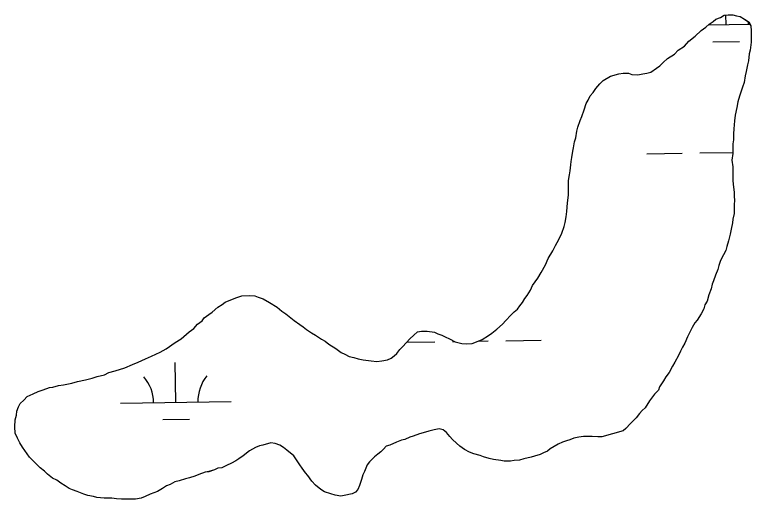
# Model space of a CAD drawing. Extents: x 3855477 to 3893699, y 299188 to 325115.
# Drawn here: x 3884146 to 3884810, y 305687 to 306125 of the extents above; entities that cross this region are included whole.
import ezdxf

# ---------------------------------------------------------------- set-up
doc = ezdxf.new("R2010")
doc.units = 0
doc.layers.add('V-TOPO-SHOR', color=7, linetype='Continuous')
doc.layers.add('V-WETL-SWMP', color=7, linetype='Continuous')

msp = doc.modelspace()

# ---------------------------------------------------------------- linework, layer by layer
at = {"layer": 'V-TOPO-SHOR'}
for points in [[(3884753.86, 306100.68), (3884759.43, 306105.24), (3884764.99, 306110.32), (3884769.04, 306113.36), (3884772.07, 306115.89), (3884775.61, 306118.43), (3884778.14, 306120.46), (3884782.19, 306121.98), (3884785.73, 306124.01), (3884789.28, 306124.52), (3884793.33, 306124.53), (3884796.88, 306123.52), (3884799.92, 306123.02), (3884803.97, 306120.49), (3884808.03, 306117.96), (3884809.55, 306114.42), (3884810.06, 306109.86), (3884810.06, 306105.81), (3884810.07, 306099.73), (3884809.07, 306092.64), (3884808.06, 306089.1), (3884807.56, 306083.02), (3884806.55, 306079.47), (3884805.54, 306073.39), (3884804.54, 306069.34), (3884803.53, 306063.27), (3884802.02, 306059.21), (3884799.49, 306051.11), (3884797.98, 306046.04), (3884796.97, 306040.97), (3884795.46, 306033.88), (3884794.96, 306028.82), (3884794.46, 306021.73), (3884793.96, 306017.17), (3884793.97, 306011.6), (3884793.46, 306008.05), (3884793.47, 306002.99), (3884793.48, 305999.45), (3884792.47, 305993.37), (3884793.49, 305987.29), (3884793.49, 305982.23), (3884793.5, 305974.63), (3884794.02, 305969.06), (3884794.53, 305964.51), (3884794.53, 305960.96), (3884795.04, 305956.91), (3884794.54, 305953.36), (3884794.54, 305949.31), (3884794.55, 305945.26), (3884793.54, 305940.2), (3884793.04, 305936.65), (3884792.03, 305931.08), (3884791.02, 305926.52), (3884789.51, 305920.44), (3884788, 305915.38), (3884786.99, 305911.83), (3884784.97, 305907.78), (3884782.44, 305902.71), (3884780.93, 305898.15), (3884779.92, 305894.61), (3884777.9, 305889.54), (3884775.88, 305884.47), (3884774.87, 305881.43), (3884773.86, 305877.38), (3884771.84, 305871.81), (3884770.33, 305866.24), (3884768.31, 305862.69), (3884767.3, 305859.14), (3884764.77, 305854.58), (3884761.23, 305849.01), (3884759.21, 305846.47), (3884756.69, 305842.42), (3884755.17, 305839.38), (3884752.65, 305833.81), (3884750.12, 305828.23), (3884748.1, 305824.69), (3884746.08, 305821.14), (3884744.56, 305817.09), (3884741.02, 305811), (3884739, 305807.46), (3884735.97, 305801.88), (3884732.94, 305797.83), (3884730.91, 305794.28), (3884727.38, 305788.71), (3884726.37, 305785.67), (3884722.83, 305782.12), (3884718.27, 305776.04), (3884714.23, 305769.96), (3884711.7, 305767.42), (3884709.17, 305764.89), (3884706.14, 305760.83), (3884701.08, 305755.76), (3884697.03, 305751.2), (3884694.5, 305749.17), (3884675.27, 305743.58)], [(3884440.21, 305819.78), (3884443.25, 305818.26), (3884447.31, 305816.24), (3884451.36, 305815.23), (3884455.41, 305814.22), (3884459.97, 305813.22), (3884467.06, 305812.21), (3884472.12, 305811.71), (3884476.68, 305812.22), (3884481.74, 305813.24), (3884485.29, 305814.76), (3884487.82, 305816.79), (3884490.35, 305818.82), (3884492.87, 305822.37), (3884495.4, 305824.9), (3884498.94, 305828.96), (3884501.98, 305832), (3884505.52, 305835.55), (3884509.06, 305838.59), (3884512.61, 305839.1), (3884517.67, 305839.11), (3884524.25, 305838.1), (3884527.29, 305836.59), (3884530.84, 305835.58), (3884533.88, 305834.06), (3884537.93, 305832.04), (3884543, 305829.52), (3884549.08, 305828.01), (3884553.13, 305827.5), (3884558.19, 305828.02), (3884562.24, 305829.54), (3884567.31, 305831.57), (3884572.87, 305835.12), (3884575.91, 305837.15), (3884580.46, 305840.7), (3884585.52, 305845.26), (3884588.55, 305848.81), (3884593.11, 305853.37), (3884596.14, 305856.42), (3884599.18, 305858.95), (3884601.2, 305861.99), (3884603.73, 305865.03), (3884605.75, 305868.58), (3884607.77, 305871.11), (3884610.8, 305876.18), (3884612.83, 305880.24), (3884617.38, 305886.82), (3884620.41, 305891.89), (3884624.45, 305898.99), (3884626.98, 305904.56), (3884631.02, 305911.65), (3884633.55, 305916.21), (3884636.58, 305921.79), (3884639.1, 305927.36), (3884641.12, 305933.44), (3884642.13, 305936.99), (3884643.14, 305942.05), (3884643.64, 305947.12), (3884644.14, 305954.71), (3884645.14, 305961.8), (3884645.14, 305966.36), (3884645.13, 305971.42), (3884645.13, 305974.97), (3884646.13, 305980.04), (3884646.64, 305983.58), (3884647.14, 305989.15), (3884647.64, 305992.19), (3884648.14, 305995.74), (3884649.15, 306001.31), (3884649.65, 306004.35), (3884650.66, 306009.92), (3884651.67, 306013.46), (3884652.67, 306019.54), (3884653.68, 306023.09), (3884655.7, 306029.16), (3884657.21, 306032.71), (3884659.23, 306038.79), (3884661.25, 306044.37), (3884662.77, 306047.41), (3884664.79, 306051.46), (3884667.32, 306054.5), (3884669.85, 306058.05), (3884673.39, 306062.1), (3884676.42, 306065.15), (3884683, 306069.2), (3884690.59, 306071.24), (3884694.64, 306071.75), (3884699.2, 306071.75), (3884702.24, 306070.74), (3884707.81, 306070.24), (3884712.37, 306071.26), (3884715.91, 306071.77), (3884719.46, 306072.79), (3884724.52, 306076.34), (3884727.55, 306078.37), (3884730.59, 306081.41), (3884734.63, 306084.96), (3884740.71, 306089.02), (3884744.25, 306092.57), (3884749.81, 306096.12), (3884753.86, 306100.68)], [(3884285.9, 305700.6), (3884282.35, 305699.58), (3884278.81, 305697.04), (3884274.25, 305694.51), (3884267.68, 305691.97), (3884263.12, 305689.94), (3884259.58, 305688.41), (3884254.52, 305687.4), (3884251.48, 305687.39), (3884247.93, 305687.39), (3884241.85, 305687.38), (3884237.29, 305687.88), (3884233.24, 305688.38), (3884230.21, 305688.38), (3884226.15, 305688.38), (3884219.57, 305688.88), (3884216.53, 305689.88), (3884211.47, 305690.89), (3884207.92, 305691.9), (3884201.84, 305694.43), (3884197.79, 305695.94), (3884194.75, 305696.95), (3884191.2, 305699.48), (3884187.15, 305702), (3884183.6, 305704.53), (3884179.55, 305706.55), (3884174.98, 305710.09), (3884172.45, 305712.62), (3884168.39, 305715.66), (3884163.32, 305720.71), (3884158.76, 305725.27), (3884154.7, 305731.34), (3884152.67, 305734.37), (3884150.14, 305738.42), (3884148.11, 305742.47), (3884146.08, 305747.03), (3884145.56, 305752.6), (3884146.06, 305759.18), (3884147.07, 305763.23), (3884147.57, 305766.78), (3884149.09, 305770.83), (3884150.6, 305773.87), (3884153.64, 305776.91), (3884156.67, 305779.95), (3884162.24, 305782.49), (3884166.8, 305784.52), (3884171.35, 305786.05), (3884176.92, 305788.08), (3884179.96, 305788.59), (3884185.02, 305790.11), (3884189.58, 305790.63), (3884197.17, 305792.15), (3884202.23, 305793.68), (3884209.32, 305795.21), (3884215.4, 305796.73), (3884219.95, 305798.26), (3884226.54, 305799.78), (3884230.58, 305801.82), (3884236.15, 305803.34), (3884244.76, 305805.88), (3884251.84, 305808.93), (3884256.91, 305810.96), (3884263.48, 305814.01), (3884269.05, 305816.54), (3884276.64, 305820.1), (3884282.21, 305823.14), (3884290.31, 305828.72), (3884295.87, 305832.27), (3884302.96, 305838.36), (3884307, 305841.4), (3884310.54, 305845.46), (3884314.59, 305848.5), (3884316.61, 305851.03), (3884320.66, 305854.08), (3884323.7, 305856.1), (3884328.76, 305860.67), (3884332.81, 305863.21), (3884335.33, 305865.23), (3884340.4, 305867.27), (3884345.96, 305869.3), (3884350.52, 305870.82), (3884357.1, 305871.34), (3884362.17, 305870.83), (3884365.21, 305869.83), (3884369.77, 305868.31), (3884375.34, 305864.77), (3884382.44, 305860.73), (3884386.49, 305857.19), (3884390.04, 305854.66), (3884394.6, 305851.12), (3884397.64, 305848.59), (3884402.71, 305845.05), (3884405.75, 305843.03), (3884408.79, 305840.5), (3884413.35, 305837.47), (3884416.9, 305835.45), (3884422.47, 305831.91), (3884425.52, 305829.89), (3884429.06, 305827.36), (3884435.14, 305823.32), (3884440.21, 305819.78)], [(3884675.27, 305743.58), (3884671.72, 305743.58), (3884666.66, 305744.08), (3884661.6, 305744.07), (3884658.56, 305744.07), (3884654.51, 305743.55), (3884649.95, 305742.54), (3884646.41, 305741.01), (3884643.37, 305740), (3884639.83, 305738.98), (3884635.78, 305736.95), (3884628.69, 305732.89), (3884626.16, 305730.86), (3884622.62, 305729.34), (3884619.58, 305727.82), (3884614.52, 305726.29), (3884611.48, 305725.28), (3884604.9, 305723.75), (3884600.85, 305722.73), (3884596.29, 305722.22), (3884592.75, 305721.71), (3884587.18, 305721.7), (3884584.14, 305722.21), (3884577.56, 305723.21), (3884573.5, 305724.22), (3884568.44, 305725.73), (3884565.4, 305726.74), (3884559.83, 305728.26), (3884555.77, 305729.77), (3884551.21, 305732.3), (3884547.16, 305735.33), (3884544.12, 305737.86), (3884540.57, 305741.4), (3884538.03, 305743.93), (3884534.99, 305747.47), (3884531.95, 305750), (3884528.4, 305751.01), (3884523.85, 305749.99), (3884519.29, 305748.97), (3884516.25, 305747.95), (3884510.69, 305746.43), (3884505.12, 305744.4), (3884502.08, 305743.38), (3884497.52, 305741.35), (3884494.48, 305740.84), (3884489.93, 305738.81), (3884483.86, 305736.27), (3884480.82, 305735.26), (3884478.29, 305732.72), (3884475.76, 305730.19), (3884473.23, 305728.16), (3884470.2, 305725.62), (3884465.64, 305721.06), (3884463.62, 305718.53), (3884461.1, 305712.44), (3884459.58, 305709.41), (3884458.57, 305705.35), (3884456.55, 305699.78), (3884455.04, 305696.23), (3884453.02, 305693.7), (3884449.98, 305692.17), (3884442.89, 305690.65), (3884439.85, 305690.14), (3884434.79, 305691.15), (3884430.74, 305692.16), (3884425.16, 305694.17), (3884421.62, 305696.2), (3884417.05, 305700.24), (3884413.5, 305703.78), (3884409.95, 305708.84), (3884407.93, 305711.37), (3884404.88, 305715.42), (3884402.85, 305718.46), (3884399.81, 305723.01), (3884397.27, 305726.55), (3884391.19, 305731.61), (3884388.15, 305734.14), (3884384.6, 305736.16), (3884380.55, 305737.67), (3884376.5, 305738.17), (3884369.41, 305736.14), (3884366.37, 305735.63), (3884362.83, 305734.11), (3884357.26, 305731.06), (3884351.7, 305726.5), (3884347.65, 305723.96), (3884345.12, 305721.93), (3884341.07, 305719.9), (3884336.52, 305717.87), (3884332.47, 305715.84), (3884328.92, 305715.33), (3884325.89, 305713.81), (3884320.83, 305712.28), (3884317.28, 305711.77), (3884311.71, 305709.74), (3884308.17, 305708.22), (3884303.11, 305706.69), (3884299.56, 305705.68), (3884293.99, 305704.15), (3884289.94, 305703.13), (3884285.9, 305700.6)]]:
    msp.add_lwpolyline(points, dxfattribs=at)
at = {"layer": 'V-WETL-SWMP'}
for p, q in [((3884787.28, 306115.64), (3884787.14, 306124.21)), ((3884771.47, 306115.39), (3884808.87, 306116)), ((3884775.53, 306100.02), (3884799.53, 306100.41)), ((3884763.75, 305999.81), (3884793.47, 306000.3)), ((3884715.76, 305999.03), (3884747.76, 305999.55)), ((3884498.96, 305828.98), (3884524.59, 305829.39)), ((3884540.59, 305829.65), (3884542.66, 305829.69)), ((3884563.46, 305830.03), (3884572.58, 305830.18)), ((3884588.58, 305830.44), (3884620.58, 305830.96)), ((3884290.86, 305774.84), (3884290.27, 305810.83)), ((3884240.86, 305774.02), (3884340.85, 305775.65)), ((3884279.11, 305759.21), (3884303.11, 305759.6))]:
    msp.add_line(p, q, dxfattribs=at)
for points in [[(3884753.86, 306100.68), (3884759.43, 306105.24), (3884764.99, 306110.32), (3884769.04, 306113.36), (3884772.07, 306115.89), (3884775.62, 306118.43), (3884778.14, 306120.46), (3884782.19, 306121.98), (3884785.74, 306124.01), (3884789.28, 306124.52), (3884793.33, 306124.53), (3884796.88, 306123.52), (3884799.92, 306123.02), (3884803.97, 306120.49), (3884808.02, 306117.96), (3884809.55, 306114.42), (3884810.06, 306109.86), (3884810.06, 306105.81), (3884810.07, 306099.73), (3884809.07, 306092.64), (3884808.06, 306089.1), (3884807.56, 306083.02), (3884806.55, 306079.47), (3884805.54, 306073.39), (3884804.54, 306069.34), (3884803.53, 306063.26), (3884802.02, 306059.21), (3884799.49, 306051.1), (3884797.98, 306046.04), (3884796.97, 306040.98), (3884795.46, 306033.88), (3884794.96, 306028.82), (3884794.46, 306021.73), (3884793.96, 306017.17), (3884793.97, 306011.6), (3884793.46, 306008.05), (3884793.47, 306002.99), (3884793.47, 305999.45), (3884792.47, 305993.37), (3884793.49, 305987.29), (3884793.49, 305982.23), (3884793.5, 305974.63), (3884794.02, 305969.06), (3884794.53, 305964.51), (3884794.53, 305960.96), (3884795.04, 305956.91), (3884794.54, 305953.36), (3884794.54, 305949.31), (3884794.55, 305945.26), (3884793.54, 305940.2), (3884793.04, 305936.65), (3884792.03, 305931.08), (3884791.02, 305926.52), (3884789.51, 305920.44), (3884788, 305915.38), (3884786.99, 305911.83), (3884784.97, 305907.78), (3884782.44, 305902.71), (3884780.93, 305898.15), (3884779.92, 305894.61), (3884777.9, 305889.54), (3884775.88, 305884.47), (3884774.87, 305881.43), (3884773.86, 305877.38), (3884771.84, 305871.81), (3884770.33, 305866.24), (3884768.31, 305862.69), (3884767.3, 305859.14), (3884764.77, 305854.58), (3884761.24, 305849.01), (3884759.21, 305846.47), (3884756.69, 305842.42), (3884755.17, 305839.38), (3884752.65, 305833.81), (3884750.12, 305828.23), (3884748.1, 305824.69), (3884746.08, 305821.14), (3884744.56, 305817.09), (3884741.02, 305811.01), (3884739, 305807.46), (3884735.97, 305801.88), (3884732.94, 305797.83), (3884730.91, 305794.28), (3884727.38, 305788.71), (3884726.37, 305785.67), (3884722.83, 305782.12), (3884718.27, 305776.04), (3884714.23, 305769.96), (3884711.7, 305767.42), (3884709.17, 305764.89), (3884706.14, 305760.83), (3884701.08, 305755.76), (3884697.04, 305751.2), (3884694.5, 305749.17), (3884675.27, 305743.58), (3884671.72, 305743.58), (3884666.66, 305744.08), (3884661.6, 305744.07), (3884658.56, 305744.07), (3884654.51, 305743.55), (3884649.95, 305742.54)], [(3884440.21, 305819.78), (3884443.25, 305818.26), (3884447.31, 305816.24), (3884451.36, 305815.23), (3884455.41, 305814.22), (3884459.97, 305813.22), (3884467.06, 305812.21), (3884472.12, 305811.71), (3884476.68, 305812.22), (3884481.74, 305813.24), (3884485.29, 305814.77), (3884487.82, 305816.79), (3884490.35, 305818.82), (3884492.87, 305822.37), (3884495.4, 305824.9), (3884498.94, 305828.96), (3884501.98, 305832), (3884505.52, 305835.55), (3884509.06, 305838.59), (3884512.6, 305839.1), (3884517.67, 305839.11), (3884524.25, 305838.1), (3884527.29, 305836.59), (3884530.84, 305835.58), (3884533.88, 305834.06), (3884537.93, 305832.04), (3884543, 305829.52), (3884549.08, 305828), (3884553.13, 305827.5), (3884558.19, 305828.01), (3884562.24, 305829.54), (3884567.31, 305831.57), (3884572.87, 305835.12), (3884575.91, 305837.15), (3884580.46, 305840.7), (3884585.52, 305845.26), (3884588.55, 305848.81), (3884593.11, 305853.37), (3884596.14, 305856.42), (3884599.18, 305858.95), (3884601.2, 305861.99), (3884603.73, 305865.03), (3884605.75, 305868.58), (3884607.77, 305871.11), (3884610.8, 305876.18), (3884612.83, 305880.24), (3884617.38, 305886.82), (3884620.41, 305891.89), (3884624.45, 305898.99), (3884626.98, 305904.56), (3884631.02, 305911.65), (3884633.55, 305916.21), (3884636.58, 305921.79), (3884639.1, 305927.36), (3884641.12, 305933.44), (3884642.13, 305936.99), (3884643.14, 305942.05), (3884643.64, 305947.12), (3884644.14, 305954.71), (3884645.14, 305961.8), (3884645.14, 305966.36), (3884645.13, 305971.42), (3884645.13, 305974.97), (3884646.13, 305980.04), (3884646.64, 305983.58), (3884647.14, 305989.15), (3884647.64, 305992.19), (3884648.14, 305995.73), (3884649.15, 306001.31), (3884649.65, 306004.35), (3884650.66, 306009.92), (3884651.67, 306013.46), (3884652.67, 306019.54), (3884653.68, 306023.09), (3884655.7, 306029.17), (3884657.21, 306032.71), (3884659.23, 306038.79), (3884661.25, 306044.36), (3884662.77, 306047.41), (3884664.79, 306051.46), (3884667.32, 306054.5), (3884669.85, 306058.05), (3884673.39, 306062.1), (3884676.42, 306065.14), (3884683, 306069.2), (3884690.59, 306071.24), (3884694.64, 306071.75), (3884699.2, 306071.75), (3884702.24, 306070.74), (3884707.81, 306070.24), (3884712.37, 306071.26), (3884715.91, 306071.77), (3884719.46, 306072.79), (3884724.52, 306076.34), (3884727.55, 306078.37), (3884730.59, 306081.41), (3884734.63, 306084.96), (3884740.71, 306089.02), (3884744.25, 306092.57), (3884749.81, 306096.12), (3884753.86, 306100.68)], [(3884259.58, 305688.41), (3884254.51, 305687.4), (3884251.48, 305687.39), (3884247.93, 305687.39), (3884241.85, 305687.38), (3884237.3, 305687.88), (3884233.24, 305688.38), (3884230.21, 305688.38), (3884226.15, 305688.38), (3884219.57, 305688.88), (3884216.53, 305689.88), (3884211.47, 305690.89), (3884207.92, 305691.9), (3884201.84, 305694.42), (3884197.79, 305695.94), (3884194.75, 305696.95), (3884191.2, 305699.48), (3884187.15, 305702), (3884183.6, 305704.53), (3884179.54, 305706.55), (3884174.98, 305710.09), (3884172.45, 305712.62), (3884168.39, 305715.66), (3884163.32, 305720.71), (3884158.76, 305725.27), (3884154.7, 305731.34), (3884152.67, 305734.37), (3884150.14, 305738.42), (3884148.11, 305742.47), (3884146.08, 305747.03), (3884145.56, 305752.6), (3884146.06, 305759.18), (3884147.07, 305763.23), (3884147.57, 305766.78), (3884149.09, 305770.83), (3884150.6, 305773.87), (3884153.64, 305776.91), (3884156.67, 305779.96), (3884162.24, 305782.49), (3884166.8, 305784.52), (3884171.35, 305786.05), (3884176.92, 305788.08), (3884179.96, 305788.59), (3884185.02, 305790.11), (3884189.58, 305790.63), (3884197.17, 305792.16), (3884202.23, 305793.68), (3884209.32, 305795.21), (3884215.4, 305796.73), (3884219.95, 305798.26), (3884226.53, 305799.78), (3884230.58, 305801.81), (3884236.15, 305803.34), (3884244.76, 305805.88), (3884251.84, 305808.93), (3884256.91, 305810.96), (3884263.48, 305814.01), (3884269.05, 305816.54), (3884276.64, 305820.1), (3884282.21, 305823.14), (3884290.31, 305828.72), (3884295.87, 305832.27), (3884302.96, 305838.36), (3884307, 305841.4), (3884310.54, 305845.46), (3884314.59, 305848.5), (3884316.61, 305851.03), (3884320.66, 305854.08), (3884323.7, 305856.1), (3884328.76, 305860.67), (3884332.81, 305863.21), (3884335.33, 305865.23), (3884340.4, 305867.27), (3884345.96, 305869.3), (3884350.52, 305870.82), (3884357.1, 305871.34), (3884362.17, 305870.84), (3884365.21, 305869.83), (3884369.77, 305868.31), (3884375.34, 305864.77), (3884382.44, 305860.73), (3884386.49, 305857.19), (3884390.04, 305854.66), (3884394.6, 305851.12), (3884397.64, 305848.59), (3884402.71, 305845.05), (3884405.75, 305843.03), (3884408.79, 305840.5), (3884413.35, 305837.47), (3884416.9, 305835.45), (3884422.47, 305831.91), (3884425.52, 305829.89), (3884429.06, 305827.36), (3884435.14, 305823.32), (3884440.21, 305819.78)], [(3884649.95, 305742.54), (3884646.41, 305741.01), (3884643.37, 305740), (3884639.83, 305738.98), (3884635.78, 305736.95), (3884628.69, 305732.89), (3884626.16, 305730.86), (3884622.62, 305729.34), (3884619.58, 305727.82), (3884614.52, 305726.29), (3884611.48, 305725.28), (3884604.9, 305723.75), (3884600.85, 305722.73), (3884596.29, 305722.22), (3884592.75, 305721.71), (3884587.18, 305721.7), (3884584.14, 305722.21), (3884577.56, 305723.21), (3884573.5, 305724.22), (3884568.44, 305725.73), (3884565.4, 305726.74), (3884559.83, 305728.26), (3884555.77, 305729.77), (3884551.21, 305732.3), (3884547.16, 305735.33), (3884544.12, 305737.86), (3884540.57, 305741.4), (3884538.03, 305743.93), (3884534.99, 305747.47), (3884531.95, 305750), (3884528.4, 305751.01), (3884523.85, 305749.99), (3884519.29, 305748.97), (3884516.25, 305747.96), (3884510.69, 305746.43), (3884505.12, 305744.4), (3884502.08, 305743.38), (3884497.52, 305741.35), (3884494.49, 305740.84), (3884489.93, 305738.81), (3884483.86, 305736.27), (3884480.82, 305735.26), (3884478.29, 305732.72), (3884475.76, 305730.18), (3884473.23, 305728.16), (3884470.2, 305725.62), (3884465.64, 305721.06), (3884463.62, 305718.52), (3884461.1, 305712.44), (3884459.58, 305709.4), (3884458.57, 305705.35), (3884456.55, 305699.78), (3884455.04, 305696.23), (3884453.02, 305693.7), (3884449.98, 305692.18), (3884442.89, 305690.65), (3884439.85, 305690.14), (3884434.79, 305691.15), (3884430.74, 305692.15), (3884425.16, 305694.17), (3884421.62, 305696.2), (3884417.05, 305700.24), (3884413.5, 305703.78), (3884409.95, 305708.84), (3884407.93, 305711.37), (3884404.88, 305715.42), (3884402.85, 305718.46), (3884399.81, 305723.01), (3884397.27, 305726.55), (3884391.19, 305731.61), (3884388.15, 305734.14), (3884384.6, 305736.16), (3884380.55, 305737.67), (3884376.5, 305738.17), (3884369.41, 305736.14), (3884366.37, 305735.63), (3884362.83, 305734.11), (3884357.26, 305731.06), (3884351.7, 305726.5), (3884347.65, 305723.96), (3884345.12, 305721.93), (3884341.07, 305719.9), (3884336.52, 305717.87), (3884332.47, 305715.84), (3884328.92, 305715.33), (3884325.89, 305713.81), (3884320.82, 305712.29), (3884317.28, 305711.77), (3884311.71, 305709.74), (3884308.17, 305708.22), (3884303.11, 305706.69), (3884299.56, 305705.68), (3884293.99, 305704.15), (3884289.94, 305703.13), (3884285.9, 305700.6), (3884282.35, 305699.58), (3884278.81, 305697.04), (3884274.25, 305694.51), (3884267.68, 305691.97), (3884263.12, 305689.94), (3884259.58, 305688.41)]]:
    msp.add_lwpolyline(points, dxfattribs=at)
for centre, start, end in [((3884842.51, 306117.02), 177.72056, 181.7052), ((3884235.61, 305774.41), 0.16154, 41.7052), ((3884346.08, 305776.21), 140.16154, 181.7052)]:
    msp.add_arc(centre, 35.25, start, end, dxfattribs=at)

doc.saveas('drawing.dxf')
